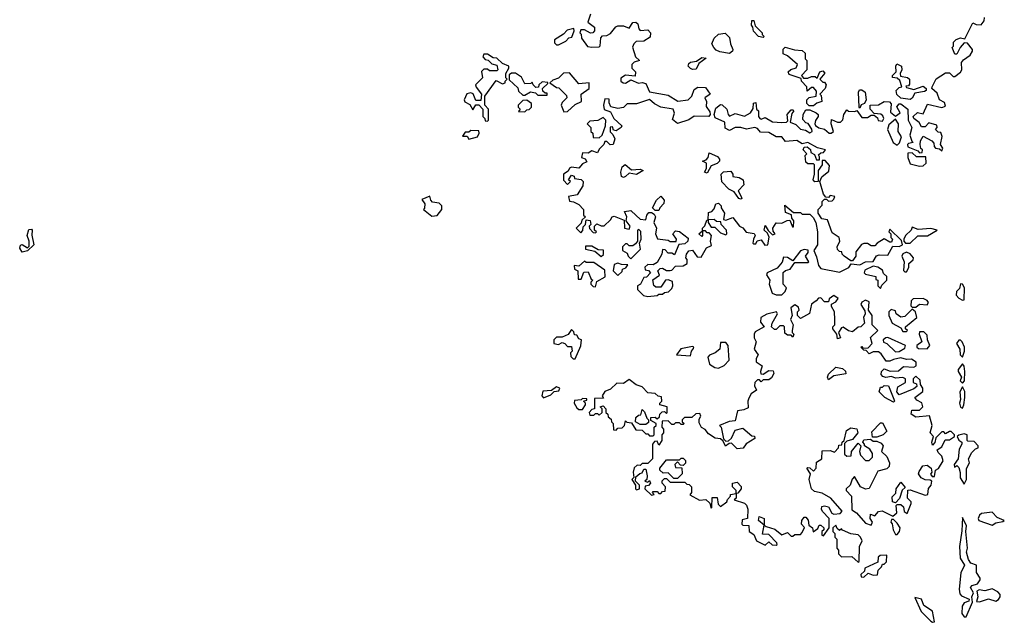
# Model space of a CAD drawing. Extents: x 2494106 to 2685573, y 758056 to 915185.
# Tile 326 of 507: x 2607372 to 2612660, y 875928 to 879165. Entities that reach past the tile are written whole.
import ezdxf

# ---------------------------------------------------------------- set-up
doc = ezdxf.new("R2010")
doc.units = 0

msp = doc.modelspace()

# ---------------------------------------------------------------- linework, layer by layer
at = {"layer": '0CON05XD'}
for points in [[(2610437.5, 879195), (2610422.5, 879152.5), (2610460, 879125), (2610460, 879105), (2610450, 879095), (2610437, 879093), (2610405, 879110), (2610385, 879110), (2610380, 879095), (2610387, 879087), (2610390, 879065), (2610421.7, 879021.7), (2610445, 879017.5), (2610485, 879020), (2610490, 879025), (2610493, 879067), (2610501.7, 879078.3), (2610525, 879080), (2610545, 879090), (2610573.6, 879126.4), (2610585, 879132.5), (2610615, 879132.5), (2610645, 879120), (2610665, 879150), (2610681.7, 879151.7), (2610692.5, 879142.5), (2610697.5, 879115), (2610705, 879107.5), (2610745, 879110), (2610760, 879095), (2610758.3, 879071.7), (2610725, 879050), (2610683, 879047), (2610670, 879035), (2610663, 879017), (2610680, 878965), (2610700, 878945), (2610673, 878937), (2610660, 878925), (2610660, 878905), (2610680, 878885), (2610678.3, 878861.7), (2610625, 878866.7), (2610600, 878850), (2610600, 878835), (2610612.5, 878825), (2610625, 878824), (2610655, 878842.5), (2610695, 878823.3), (2610715, 878827.5), (2610735, 878822.5), (2610755, 878777.5), (2610855, 878758.8), (2610906.4, 878726.4), (2610962.5, 878735), (2610982.5, 878755), (2610995, 878790), (2611015, 878802.5), (2611055, 878800), (2611080, 878765), (2611052.5, 878745), (2611060, 878725), (2611058.3, 878698.3), (2611079.3, 878669.3), (2611080, 878655), (2611072.5, 878645), (2610995, 878647.5), (2610965, 878626.7), (2610905, 878607.5), (2610878.3, 878628.3), (2610888, 878662), (2610881.2, 878685), (2610815.6, 878695.6), (2610782.1, 878712.1), (2610755, 878736), (2610685, 878712.5), (2610635, 878712.5), (2610615, 878692.5), (2610585, 878687.5), (2610547, 878697), (2610538.3, 878718.3), (2610538.3, 878738.3), (2610515, 878740), (2610507.5, 878705), (2610511.7, 878681.7), (2610545, 878670), (2610563.3, 878633.3), (2610606.7, 878595), (2610602.5, 878585), (2610575, 878567.5), (2610561.7, 878571.7), (2610555, 878590), (2610543, 878587), (2610543, 878563), (2610558.3, 878548.3), (2610567.5, 878525), (2610560, 878495), (2610543, 878493), (2610525, 878510), (2610515, 878510), (2610510, 878495), (2610485, 878470), (2610475, 878450), (2610445, 878460), (2610425, 878447.5), (2610395, 878450), (2610390, 878425), (2610408.3, 878418.3), (2610418.3, 878401.7), (2610395, 878390), (2610375, 878367.5), (2610335, 878372.5), (2610325, 878367.5), (2610318.3, 878351.7), (2610292.5, 878335), (2610293, 878303), (2610315, 878280), (2610330, 878295), (2610320, 878305), (2610335, 878330), (2610350, 878325), (2610351.7, 878311.7), (2610387, 878307), (2610397.5, 878295), (2610397, 878273), (2610366.4, 878223.6), (2610320, 878215), (2610325, 878190), (2610347, 878187), (2610375, 878172.5), (2610400, 878145), (2610400, 878115), (2610410, 878105), (2610391.7, 878088.3), (2610388.3, 878071.7), (2610360, 878045), (2610385, 878020), (2610397, 878033), (2610398.3, 878051.7), (2610410, 878065), (2610415, 878090), (2610436.7, 878086.7), (2610440, 878065), (2610430, 878055), (2610433, 878043), (2610451.7, 878021.7), (2610465, 878020), (2610470, 878025), (2610460, 878035), (2610460, 878055), (2610471.7, 878068.3), (2610495, 878057.5), (2610511.7, 878058.3), (2610545, 878090), (2610553.6, 878106.4), (2610565, 878110), (2610618.3, 878088.3), (2610620, 878045), (2610645, 878040), (2610650, 878055), (2610630, 878085), (2610632.5, 878105), (2610620, 878135), (2610655, 878140), (2610683.6, 878113.6), (2610705, 878092.5), (2610735, 878090), (2610740, 878115), (2610751.7, 878128.3), (2610765, 878130), (2610780, 878120), (2610787.5, 878105), (2610777.5, 878075), (2610792.5, 878045), (2610787.5, 878015), (2610798.3, 877988.3), (2610855, 877980), (2610865, 877972.5), (2610897.5, 877972.5), (2610900, 877985), (2610880, 878015), (2610895, 878030), (2610915, 878027.5), (2610961.7, 877991.7), (2610960, 877975), (2610945, 877960), (2610912.5, 877957.5), (2610888.3, 877901.7), (2610875, 877910), (2610855, 877910), (2610838.3, 877928.3), (2610825, 877930), (2610820, 877905), (2610795, 877860), (2610775, 877847.5), (2610745, 877850), (2610730, 877835), (2610731.7, 877821.7), (2610748.3, 877818.3), (2610760, 877805), (2610738.3, 877781.7), (2610725, 877780), (2610706.4, 877743.6), (2610690, 877735), (2610690, 877715), (2610723, 877683), (2610745, 877677.5), (2610795, 877682.5)], [(2610795, 877682.5), (2610805, 877690), (2610825, 877690), (2610835, 877700), (2610857, 877703), (2610875, 877720), (2610880, 877735), (2610878.3, 877758.3), (2610855, 877767.5), (2610840, 877765), (2610815, 877727.5), (2610788.3, 877728.3), (2610777, 877737), (2610773, 877767), (2610808.3, 877791.7), (2610800, 877815), (2610811.7, 877828.3), (2610825, 877830), (2610845, 877817.5), (2610865, 877817.5), (2610875, 877820), (2610895, 877840), (2610935, 877842.5), (2610957.5, 877855), (2610957, 877877), (2610950, 877885), (2610952.5, 877905), (2610965, 877922.5), (2610985, 877927.5), (2611010.7, 877890.7), (2611031.7, 877888.3), (2611060.7, 877939.3), (2611088.3, 877951.7), (2611082.5, 877975), (2611087.5, 878005), (2611075, 878020), (2611065, 878020), (2611055, 878030), (2611040, 878030), (2611040, 878005), (2611035, 878000), (2611020, 878015), (2611040, 878030), (2611040, 878045), (2611051.7, 878058.3), (2611061.7, 878088.3), (2611070, 878090), (2611071.7, 878128.3), (2611090, 878135), (2611101.7, 878148.3), (2611110, 878175), (2611125, 878180), (2611140, 878165), (2611140, 878155), (2611157.5, 878125), (2611151.7, 878091.7), (2611165, 878087.5), (2611201.7, 878101.7), (2611237.5, 878055), (2611256.2, 878046.2), (2611273.3, 878023.3), (2611316.4, 878016.4), (2611322.5, 878005), (2611313.3, 877985), (2611310, 877965), (2611315, 877960), (2611325, 877960), (2611333.3, 877976.7), (2611355, 877982.5), (2611373.8, 877953.8), (2611390, 877955), (2611397.5, 877997.5), (2611388.3, 878018.3), (2611370, 878035), (2611375, 878060), (2611391.7, 878031.7), (2611415, 878010), (2611430, 878015), (2611418.3, 878028.3), (2611416.7, 878045), (2611435, 878073.3), (2611465, 878072.5), (2611493, 878087), (2611507.5, 878087.5), (2611521.7, 878051.7), (2611528.3, 878051.7), (2611530, 878085), (2611518.3, 878098.3), (2611517.5, 878117.5), (2611485, 878130), (2611481.7, 878168.3), (2611528.3, 878128.3), (2611565, 878130), (2611575, 878120), (2611615, 878120), (2611633, 878103), (2611647.5, 878075), (2611656.7, 878025), (2611656, 877955), (2611637.5, 877925), (2611650.8, 877890.8), (2611662.5, 877845), (2611675, 877827.5), (2611775, 877808), (2611825, 877833.3), (2611837.5, 877852.5), (2611885, 877848.8), (2611915, 877863.8), (2611955, 877866.2), (2611974.1, 877895.9), (2611987.7, 877902.3), (2612035, 877900), (2612061.2, 877948.8), (2612095, 877946.7), (2612112.5, 877955), (2612108.3, 877978.3), (2612045, 878040), (2612040, 878025), (2612050, 878015), (2612050, 877995), (2612060, 877985), (2612055, 877970), (2612045, 877970), (2612015, 877987.5), (2611977.5, 877965), (2611965, 877950), (2611945, 877950), (2611925, 877962.5), (2611905, 877962.5), (2611893.6, 877956.4), (2611863, 877917), (2611862.5, 877895), (2611845, 877870), (2611835, 877870), (2611800, 877895), (2611790, 877905), (2611788.3, 877918.3), (2611775, 877920), (2611765, 877930), (2611762.5, 877945), (2611777.5, 877975), (2611772.5, 877995), (2611735, 878020), (2611710, 878090), (2611680, 878095), (2611660, 878125), (2611660, 878145), (2611681.7, 878168.3), (2611681.7, 878188.3), (2611695, 878200), (2611705, 878200), (2611715, 878190), (2611735, 878192.5), (2611745, 878200), (2611750, 878215), (2611725, 878220), (2611715, 878210), (2611701.7, 878211.7), (2611688.3, 878228.3), (2611670, 878295), (2611680, 878320), (2611718.3, 878351.7), (2611721.7, 878381.7), (2611698.3, 878408.3), (2611681.7, 878408.3), (2611682.5, 878385), (2611660, 878355), (2611660, 878295), (2611643, 878293), (2611633.3, 878305), (2611640, 878335), (2611640, 878385), (2611635, 878390), (2611605, 878390), (2611595, 878400), (2611590, 878435), (2611600, 878445), (2611580, 878465), (2611585, 878480), (2611601.7, 878481.7), (2611618.3, 878468.3), (2611621.7, 878451.7), (2611640, 878440), (2611651.7, 878411.7), (2611668.3, 878411.7), (2611668.3, 878428.3), (2611661.7, 878438.3), (2611675, 878450), (2611688.3, 878451.7), (2611700, 878465), (2611656.4, 878476.4), (2611605, 878505.8), (2611575, 878498.8), (2611545, 878516.7), (2611485, 878510), (2611465, 878536.2), (2611435, 878535.8), (2611395, 878559.2), (2611351.2, 878561.2), (2611335, 878580), (2611320, 878585), (2611275, 878576.7), (2611245, 878585.8), (2611214, 878586), (2611185, 878570), (2611161.7, 878581.7), (2611160, 878615), (2611107.9, 878637.9), (2611101.2, 878655), (2611110, 878690), (2611135, 878710), (2611145, 878707.5), (2611170, 878685), (2611176.4, 878656.4), (2611185, 878647.5), (2611215, 878661.4), (2611265, 878647.5), (2611297.5, 878665), (2611311.7, 878688.3), (2611313.3, 878716.7), (2611325, 878720), (2611330, 878685), (2611340, 878675), (2611340, 878645), (2611347.5, 878635), (2611355, 878630), (2611375, 878638.8), (2611415, 878615.7), (2611465, 878612.5), (2611490, 878615), (2611498.3, 878621.7), (2611493.3, 878655), (2611515, 878680), (2611525, 878680), (2611530, 878675), (2611518.3, 878661.7), (2611510, 878615), (2611541.2, 878601.2), (2611565, 878577.5), (2611591.7, 878571.7), (2611615, 878557.5), (2611627.5, 878565), (2611627, 878577), (2611606.4, 878606.4), (2611595, 878610), (2611578.3, 878628.3), (2611580, 878655), (2611595, 878680), (2611615, 878680), (2611650, 878665), (2611660, 878655), (2611660, 878645), (2611646.7, 878623.3), (2611642.5, 878605), (2611646.4, 878596.4), (2611663.6, 878583.6), (2611695, 878577.5), (2611720, 878555), (2611730, 878555), (2611742.5, 878565), (2611730, 878605), (2611731.7, 878628.3), (2611763.6, 878613.6), (2611780, 878615), (2611792.5, 878627.5), (2611797.5, 878655), (2611815, 878680), (2611823.3, 878673.3), (2611857.5, 878672.5), (2611867.5, 878677.5), (2611895, 878640), (2611925, 878640), (2611945, 878652.5), (2611961.7, 878651.7), (2611978.3, 878638.3), (2611983.3, 878623.3), (2612005, 878620), (2612012.5, 878635), (2612008.3, 878648.3), (2611997, 878657), (2611961.7, 878661.7), (2611940, 878685), (2611940, 878705), (2611985, 878707.5), (2612015, 878726), (2612043.6, 878723.6), (2612053, 878713), (2612048.3, 878668.3), (2612075, 878647.5), (2612100, 878665), (2612083.3, 878696.7), (2612095, 878712.5), (2612105, 878712.5), (2612142.5, 878685), (2612143.3, 878625), (2612163.3, 878585), (2612153.3, 878545), (2612162.5, 878512.5), (2612170, 878505), (2612145, 878500), (2612140, 878495), (2612141.7, 878481.7), (2612195, 878460), (2612205, 878450), (2612218.3, 878451.7), (2612220, 878465), (2612212.5, 878472.5), (2612207.5, 878495), (2612210, 878515), (2612225, 878540), (2612270, 878515), (2612281.7, 878501.7), (2612283, 878483), (2612290, 878475), (2612311.7, 878471.7), (2612325, 878460), (2612330, 878475), (2612317.5, 878495), (2612326.7, 878536.7), (2612318.3, 878558.3), (2612305, 878560), (2612290, 878575), (2612300, 878585), (2612298.3, 878598.3), (2612255, 878610), (2612235, 878590), (2612215, 878590), (2612203, 878613), (2612173.6, 878633.6), (2612170, 878645), (2612193, 878667), (2612225, 878660), (2612248.3, 878711.7), (2612325, 878692.5), (2612345, 878700), (2612339.3, 878719.3), (2612312.5, 878735), (2612300, 878770), (2612270, 878795), (2612272.5, 878805), (2612293.6, 878846.4), (2612345, 878880), (2612365, 878880), (2612385, 878860), (2612395, 878860), (2612425, 878882.5), (2612432.5, 878895), (2612430, 878935), (2612440.7, 878949.3), (2612477.5, 878975), (2612490, 878995), (2612490, 879005), (2612461.7, 879038.3), (2612445, 879040), (2612422.5, 879015), (2612405, 878980), (2612395, 878980), (2612380, 879015), (2612387, 879023), (2612387.5, 879045), (2612401.7, 879058.3), (2612425, 879066.7), (2612448.3, 879061.7), (2612491.7, 879148.3), (2612508.3, 879138.3), (2612535, 879137.5), (2612551.7, 879158.3), (2612553, 879177)], [(2611365, 879070), (2611340, 879075), (2611313, 879103), (2611310, 879125), (2611302.5, 879135), (2611305, 879160), (2611315, 879160), (2611321.7, 879131.7), (2611360, 879095), (2611360, 879085), (2611370, 879075), (2611365, 879070)], [(2610265, 879030), (2610305, 879050), (2610321.7, 879068.3), (2610338.3, 879071.7), (2610350, 879105), (2610348.3, 879118.3), (2610311.7, 879108.3), (2610293, 879087), (2610243.6, 879056.4), (2610245, 879040), (2610255, 879030), (2610265, 879030)], [(2611185, 878982.5), (2611133, 878993), (2611111.7, 879001.7), (2611100, 879015), (2611090, 879035), (2611102.5, 879065), (2611125, 879087.5), (2611161.7, 879091.7), (2611185, 879070), (2611190, 879035), (2611202.5, 879005), (2611200, 878995), (2611185, 878982.5)], [(2609885, 878620), (2609890, 878625), (2609890, 878685), (2609870, 878705), (2609870, 878755), (2609931.7, 878838.3), (2609965, 878820), (2609980, 878825), (2609980, 878835), (2609990, 878845), (2609983, 878853), (2609982.5, 878875), (2610000, 878905), (2610000, 878915), (2609965, 878930), (2609935, 878957.5), (2609915, 878960), (2609885, 878980), (2609865, 878980), (2609860, 878965), (2609871.7, 878951.7), (2609888.3, 878948.3), (2609908.3, 878928.3), (2609935, 878920), (2609940, 878895), (2609935, 878890), (2609895, 878890), (2609885, 878900), (2609865, 878900), (2609853, 878887), (2609857, 878853), (2609820, 878815), (2609823, 878803), (2609852.5, 878765), (2609848.3, 878731.7), (2609821.7, 878731.7), (2609806.7, 878766.7), (2609795, 878772.5), (2609773.6, 878766.4), (2609760, 878735), (2609763.6, 878723.6), (2609790, 878710), (2609805, 878680), (2609821.7, 878708.3), (2609838.3, 878708.3), (2609860, 878685), (2609860, 878645), (2609870, 878635), (2609871.7, 878621.7), (2609885, 878620)], [(2611611.7, 878701.7), (2611600, 878715), (2611600, 878735), (2611612.5, 878747.5), (2611650, 878755), (2611651.7, 878781.7), (2611635, 878800), (2611625, 878800), (2611601.7, 878781.7), (2611600, 878805), (2611570, 878835), (2611568.3, 878848.3), (2611505, 878870), (2611500, 878885), (2611513, 878897), (2611543, 878907), (2611550, 878925), (2611495, 878970), (2611471.7, 878981.7), (2611473, 879007), (2611483, 879017), (2611533.6, 879003.6), (2611575, 879000), (2611590, 878985), (2611590, 878955), (2611600, 878945), (2611600, 878895), (2611570, 878865), (2611581.7, 878851.7), (2611605, 878850), (2611625, 878860), (2611645, 878860), (2611655, 878850), (2611670, 878885), (2611685, 878890), (2611697, 878877), (2611670, 878845), (2611685, 878830), (2611695, 878830), (2611702.5, 878815), (2611697.5, 878795), (2611670, 878765), (2611677, 878757), (2611680, 878725), (2611653.3, 878716.7), (2611635, 878702.5), (2611611.7, 878701.7)], [(2610985, 878897.5), (2610975, 878902.5), (2610962.5, 878915), (2610965, 878930), (2610975, 878937.5), (2611007.5, 878942.5), (2611035, 878962.5), (2611058.3, 878958.3), (2611020, 878930), (2611005, 878900), (2610985, 878897.5)], [(2612155, 878736.7), (2612105, 878742.5), (2612083, 878763), (2612080, 878785), (2612095, 878800), (2612110, 878805), (2612098.3, 878838.3), (2612085, 878850), (2612060, 878855), (2612060, 878865), (2612080, 878885), (2612077.5, 878915), (2612083, 878927), (2612107.5, 878915), (2612110, 878895), (2612100, 878875), (2612101.7, 878861.7), (2612140, 878855), (2612150, 878845), (2612151.7, 878818.3), (2612145, 878810), (2612131.7, 878808.3), (2612135, 878800), (2612175, 878790), (2612225, 878807.5), (2612240, 878795), (2612240, 878785), (2612231.7, 878778.3), (2612180, 878770), (2612165, 878743.3), (2612155, 878736.7)], [(2610205, 878760), (2610205, 878770), (2610195, 878770), (2610181.7, 878781.7), (2610180, 878795), (2610208.3, 878821.7), (2610208.3, 878828.3), (2610178.3, 878831.7), (2610160, 878815), (2610158.3, 878801.7), (2610145, 878800), (2610130, 878815), (2610125, 878830), (2610117.5, 878822.5), (2610085, 878820), (2610066.4, 878856.4), (2610035, 878877.5), (2610013, 878877), (2610001.7, 878868.3), (2610001.7, 878841.7), (2610048.3, 878798.3), (2610051.7, 878781.7), (2610075, 878760), (2610085, 878760), (2610115, 878777.5), (2610141.7, 878771.7), (2610155, 878760), (2610205, 878760)], [(2610295, 878670), (2610315, 878672.5), (2610355, 878710), (2610390, 878725), (2610387.5, 878765), (2610430, 878795), (2610430, 878825), (2610375, 878820), (2610325, 878880), (2610292.5, 878877.5), (2610265, 878850), (2610235, 878840), (2610220, 878825), (2610255, 878800), (2610268.3, 878798.3), (2610308.3, 878758.3), (2610310, 878745), (2610285, 878720), (2610280, 878705), (2610295, 878670)], [(2611885, 878690), (2611880, 878695), (2611877.5, 878775), (2611882.5, 878787.5), (2611895, 878787.5), (2611912.5, 878775), (2611917.5, 878735), (2611910, 878715), (2611891.7, 878708.3), (2611885, 878690)], [(2610085, 878670), (2610095, 878680), (2610108.3, 878681.7), (2610120, 878695), (2610120, 878715), (2610095, 878732.5), (2610075, 878730), (2610050, 878705), (2610050, 878695), (2610060, 878685), (2610051.7, 878671.7), (2610085, 878670)], [(2610485, 878530), (2610500, 878545), (2610517.5, 878595), (2610520, 878625), (2610505, 878640), (2610477, 878623), (2610435, 878620), (2610420, 878605), (2610440, 878585), (2610440, 878565), (2610450, 878555), (2610451.7, 878531.7), (2610485, 878530)], [(2612085, 878490), (2612096.7, 878503.3), (2612107.5, 878535), (2612090, 878565), (2612092.5, 878605), (2612075, 878630), (2612040.7, 878599.3), (2612032.5, 878575), (2612062.5, 878505), (2612085, 878490)], [(2609785, 878522.5), (2609830, 878535), (2609840, 878555), (2609838.3, 878568.3), (2609795, 878570), (2609785, 878560), (2609765, 878560), (2609750, 878540), (2609775, 878540), (2609785, 878522.5)], [(2611065, 878340), (2611050, 878345), (2611060, 878365), (2611060, 878395), (2611040, 878405), (2611058.3, 878411.7), (2611070, 878425), (2611075, 878450), (2611119.3, 878429.3), (2611130, 878415), (2611130, 878405), (2611118.3, 878391.7), (2611085, 878380), (2611065, 878340)], [(2612205, 878377.5), (2612225, 878380), (2612240, 878395), (2612238.3, 878428.3), (2612188.3, 878428.3), (2612165, 878450), (2612141.7, 878448.3), (2612142.5, 878425), (2612155, 878390), (2612205, 878377.5)], [(2610615, 878317.5), (2610605, 878322.5), (2610600, 878345), (2610607.5, 878375), (2610623, 878387), (2610658.3, 878358.3), (2610705, 878362.5), (2610720, 878355), (2610685, 878332.5), (2610645, 878340), (2610625, 878322.5), (2610615, 878317.5)], [(2611245, 878200), (2611233.6, 878203.6), (2611209.3, 878239.3), (2611180, 878255), (2611143, 878293), (2611140, 878335), (2611151.7, 878348.3), (2611191.7, 878351.7), (2611202.5, 878335), (2611201.7, 878321.7), (2611236.4, 878316.4), (2611257.5, 878305), (2611261.7, 878278.3), (2611230, 878245), (2611247.5, 878215), (2611250, 878205), (2611245, 878200)], [(2609585, 878110), (2609615, 878112.5), (2609640, 878145), (2609640, 878165), (2609625, 878180), (2609590, 878185), (2609580, 878195), (2609575, 878217.5), (2609531.7, 878198.3), (2609547.5, 878175), (2609547, 878153), (2609540, 878145), (2609585, 878110)], [(2610805, 878140), (2610785, 878140), (2610770, 878155), (2610792.5, 878195), (2610815, 878217.5), (2610832.5, 878195), (2610831.7, 878178.3), (2610810, 878155), (2610805, 878140)], [(2611165, 878010), (2611170, 878015), (2611167.5, 878035), (2611140, 878065), (2611138.3, 878078.3), (2611115, 878080), (2611101.7, 878091.7), (2611070, 878090), (2611070, 878075), (2611085, 878050), (2611105, 878050), (2611135, 878020), (2611165, 878010)], [(2607385, 877916.7), (2607372.3, 877937.7), (2607377, 877953), (2607385, 877956.7), (2607415, 877940), (2607422.5, 877947.5), (2607423.3, 877975), (2607413.3, 878005), (2607421.7, 878038.3), (2607435, 878040), (2607440, 878035), (2607437, 878007), (2607447.5, 877955), (2607415, 877923.3), (2607385, 877916.7)], [(2610655, 877880), (2610707, 877933), (2610700, 877965), (2610710, 877985), (2610707.5, 878027.5), (2610697, 878037), (2610690, 878035), (2610690, 877975), (2610679.3, 877960.7), (2610665, 877950), (2610645, 877950), (2610635, 877960), (2610625, 877960), (2610610, 877945), (2610610, 877925), (2610635, 877910), (2610640, 877895), (2610655, 877880)], [(2612155, 877963.8), (2612196.4, 878003.6), (2612247.1, 878002.9), (2612300, 878035), (2612265, 878042.5), (2612197, 878037), (2612165, 878050), (2612160, 878035), (2612130, 878005), (2612120, 877985), (2612120, 877975), (2612130, 877965), (2612155, 877963.8)], [(2610495, 877892.5), (2610507, 877903), (2610506.7, 877926.7), (2610478.3, 877928.3), (2610445, 877947.5), (2610411.7, 877948.3), (2610411.7, 877931.7), (2610461.7, 877921.7), (2610495, 877892.5)], [(2611435, 877686.7), (2611465, 877687.5), (2611482.5, 877705), (2611490, 877725), (2611472.5, 877745), (2611473, 877807), (2611485, 877817.5), (2611510, 877825), (2611535, 877860), (2611605, 877860), (2611610, 877865), (2611592.5, 877895), (2611607.5, 877915), (2611607, 877927), (2611585, 877930), (2611565, 877922.5), (2611525, 877870), (2611495, 877886.7), (2611475, 877890), (2611467, 877863), (2611439.3, 877830.7), (2611386.7, 877805), (2611383.6, 877793.6), (2611400, 877765), (2611397.5, 877745), (2611412.5, 877695), (2611435, 877686.7)], [(2612135, 877810), (2612146.4, 877833.6), (2612147.5, 877855), (2612170, 877875), (2612172.5, 877885), (2612155, 877907.5), (2612135, 877916.7), (2612115, 877907.5), (2612110, 877895), (2612122.5, 877865), (2612118.3, 877818.3), (2612125, 877810), (2612135, 877810)], [(2610465, 877730), (2610471.7, 877758.3), (2610516.1, 877783.9), (2610515, 877820), (2610455, 877860), (2610415, 877860), (2610405, 877867.5), (2610375, 877840), (2610350, 877845), (2610352.5, 877825), (2610370, 877815), (2610371.7, 877771.7), (2610388.3, 877771.7), (2610401.7, 877808.3), (2610425, 877810), (2610441.7, 877771.7), (2610450, 877765), (2610440, 877755), (2610440, 877745), (2610451.7, 877731.7), (2610465, 877730)], [(2610585, 877790), (2610608.3, 877811.7), (2610610, 877825), (2610628.3, 877831.7), (2610638.3, 877848.3), (2610605, 877850), (2610585, 877857.5), (2610565, 877850), (2610560, 877815), (2610585, 877790)], [(2611995, 877720), (2612001.7, 877738.3), (2612030, 877765), (2612030, 877785), (2612011.7, 877801.7), (2612005, 877820), (2611980, 877835), (2611955, 877841.2), (2611910.7, 877819.3), (2611907.5, 877805), (2611915, 877797.5), (2611970, 877785), (2611970, 877770), (2611980, 877765), (2611980, 877735), (2611995, 877720)], [(2612435, 877657.5), (2612445, 877660), (2612446.2, 877725), (2612436.2, 877745), (2612425, 877746.7), (2612418.8, 877721.2), (2612403.8, 877705), (2612401.2, 877685), (2612415, 877668.8), (2612435, 877657.5)], [(2611435, 876342.5), (2611440, 876345), (2611437.5, 876355), (2611395, 876400), (2611361.7, 876401.7), (2611370, 876450), (2611340, 876475), (2611343.6, 876496.4), (2611370, 876485), (2611370, 876450), (2611381.7, 876441.7), (2611428.3, 876428.3), (2611465, 876397.5), (2611495, 876410), (2611515, 876390), (2611525, 876390), (2611535, 876400), (2611565, 876400), (2611575, 876410), (2611587.5, 876437.5), (2611570, 876455), (2611573.3, 876475), (2611585, 876492.5), (2611595, 876492.5), (2611606.7, 876476.7), (2611610, 876450), (2611630, 876435), (2611633, 876413), (2611658.3, 876431.7), (2611665, 876450), (2611675, 876450), (2611690, 876435), (2611690, 876425), (2611680, 876415), (2611680, 876395), (2611688.3, 876391.7), (2611720, 876435), (2611720, 876485), (2611683.3, 876523.3), (2611677.5, 876535), (2611680, 876550), (2611695, 876553.3), (2611715, 876547.5), (2611733.3, 876513.3), (2611745, 876508.8), (2611778.8, 876511.2), (2611790, 876525), (2611727.5, 876595), (2611681.7, 876621.7), (2611640.5, 876630.5), (2611624.2, 876644.2), (2611612.5, 876695), (2611620, 876725), (2611600, 876755), (2611605, 876760), (2611615, 876757.5), (2611635, 876740), (2611650, 876755), (2611651.7, 876788.3), (2611680, 876805), (2611681.7, 876848.3), (2611725, 876850), (2611748.3, 876841.7), (2611770, 876865), (2611771.7, 876878.3), (2611788.3, 876881.7), (2611790, 876895), (2611800, 876905), (2611811.7, 876958.3), (2611835, 876972.5), (2611867.5, 876967.5), (2611872.5, 876945), (2611845, 876910), (2611815, 876900), (2611801.7, 876888.3), (2611801.7, 876831.7), (2611815, 876820), (2611838.3, 876821.7), (2611840, 876845), (2611875, 876890), (2611890, 876875), (2611882.5, 876845), (2611887.5, 876825), (2611915, 876797.5), (2611935, 876797.5), (2611952.5, 876815), (2611952.5, 876835), (2611938.3, 876858.3), (2611910, 876875), (2611910, 876885), (2611900, 876895), (2611905, 876907.5), (2611941.7, 876911.7), (2611955, 876900), (2611975, 876900), (2611999.5, 876889.5), (2612008.8, 876875), (2612000, 876845), (2612028.8, 876818.8), (2612043.8, 876785), (2612042.5, 876765), (2612028.3, 876751.7), (2611980, 876740), (2611933.6, 876646.4), (2611915, 876643.3), (2611887.5, 876655), (2611855, 876710), (2611843.3, 876696.7), (2611832.5, 876665), (2611810, 876645), (2611810, 876635), (2611840, 876605), (2611841.7, 876531.7), (2611866.4, 876516.4), (2611915, 876460), (2611945, 876450), (2611952.5, 876465), (2611940, 876485), (2611941.7, 876508.3), (2611965, 876500), (2611985, 876522.5), (2612003.6, 876526.4), (2612061.7, 876498.3), (2612082.5, 876515), (2612080, 876555), (2612085, 876560), (2612105, 876560), (2612118.3, 876548.3), (2612123, 876523), (2612138.3, 876511.7), (2612160, 876565), (2612160, 876575), (2612140, 876595), (2612141.7, 876638.3), (2612155, 876640), (2612235, 876610), (2612250, 876615), (2612253, 876647), (2612267.5, 876665), (2612270, 876685), (2612261.7, 876691.7), (2612235, 876692.5), (2612214.2, 876704.2), (2612200, 876725), (2612203, 876737), (2612221.7, 876768.3), (2612245, 876772.5), (2612267.5, 876755), (2612270, 876735), (2612263, 876723), (2612271.7, 876711.7), (2612285, 876710), (2612290, 876745), (2612306.4, 876753.6), (2612332.5, 876795), (2612325, 876820), (2612305, 876840), (2612300, 876855), (2612325, 876870), (2612341.7, 876908.3), (2612365, 876907.5), (2612392.5, 876925), (2612392.5, 876935), (2612375, 876952.5), (2612365, 876953.3), (2612345, 876940), (2612335, 876950), (2612325, 876950), (2612291.7, 876918.3), (2612287, 876893), (2612275, 876880), (2612270, 876895), (2612280, 876925), (2612262.5, 876945), (2612272.5, 876985), (2612257.5, 877037.5), (2612185, 877030), (2612160, 877045), (2612163, 877067), (2612205, 877066.7), (2612222.5, 877085), (2612216.4, 877106.4), (2612190.7, 877120.7), (2612180, 877135), (2612221.7, 877168.3), (2612222.5, 877185), (2612210, 877205), (2612208.3, 877228.3), (2612185, 877250), (2612170, 877235), (2612170, 877215), (2612188.3, 877208.3), (2612190, 877195), (2612175, 877182.5), (2612095, 877150), (2612082.5, 877165), (2612088.3, 877191.7), (2612130, 877215), (2612130, 877235), (2612115, 877242.5), (2612075, 877240), (2612055, 877247.5), (2612023.6, 877243.6), (2612007.5, 877247.5), (2611998.3, 877258.3), (2612000, 877275), (2612015, 877290), (2612046.7, 877276.7), (2612091.7, 877278.3), (2612118.3, 877301.7), (2612175, 877297.5), (2612187.5, 877305), (2612187.5, 877325), (2612161.7, 877341.7), (2612135, 877340), (2612105, 877347.5), (2612065, 877340), (2612045, 877330), (2612025, 877330), (2611999.3, 877369.3), (2611985, 877380), (2611955, 877380), (2611935, 877370), (2611918.3, 877388.3), (2611905, 877390), (2611890, 877405), (2611895, 877410), (2611900, 877400), (2611928.3, 877401.7), (2611950, 877425), (2611941.7, 877458.3), (2611980, 877495), (2611950, 877525), (2611950, 877575), (2611930, 877605), (2611935, 877650), (2611915, 877657.5), (2611895, 877647.5), (2611890, 877635), (2611911.7, 877601.7), (2611912.5, 877585), (2611903.3, 877565), (2611910, 877535), (2611890, 877515), (2611875, 877512.5), (2611845, 877487.5), (2611823.3, 877493.3), (2611795, 877512.5), (2611785, 877510), (2611770, 877485), (2611780, 877455), (2611765, 877450), (2611760, 877475), (2611740, 877505), (2611740, 877515), (2611750, 877525), (2611750, 877555), (2611747.5, 877595), (2611732.5, 877625), (2611732.5, 877637.5), (2611755, 877650), (2611767, 877667), (2611745, 877682.5), (2611720, 877665), (2611715, 877650), (2611695, 877650), (2611675, 877670), (2611661.7, 877668.3), (2611650, 877655), (2611623.8, 877636.2), (2611613, 877587), (2611565, 877560), (2611550, 877575), (2611550, 877595), (2611557.5, 877605), (2611555, 877620), (2611535, 877632.5), (2611513, 877617), (2611520, 877575), (2611512.5, 877555), (2611526.7, 877525), (2611520, 877495), (2611520, 877485), (2611530, 877475), (2611525, 877460), (2611515, 877470), (2611495, 877470), (2611481.7, 877481.7), (2611480, 877515), (2611475, 877520), (2611455, 877520), (2611435, 877500), (2611425, 877500), (2611410, 877515), (2611412.5, 877535), (2611442.5, 877585), (2611436.2, 877596.2), (2611385, 877583.8), (2611352, 877565), (2611350, 877540), (2611370, 877515), (2611321.7, 877488.3), (2611317.5, 877475), (2611317.5, 877455), (2611327.5, 877435), (2611317.5, 877395), (2611337.5, 877365), (2611327.5, 877345), (2611327, 877327), (2611360, 877305), (2611350, 877275), (2611351.7, 877261.7), (2611365, 877260), (2611395, 877280), (2611418.3, 877278.3), (2611422.5, 877265), (2611409.3, 877240.7), (2611395, 877230), (2611365, 877230), (2611355, 877220), (2611345, 877230), (2611335, 877230), (2611320, 877215), (2611318.3, 877198.3), (2611330, 877175), (2611300, 877155), (2611288.3, 877131.7), (2611282.5, 877115), (2611285, 877080), (2611261.7, 877068.3), (2611227, 877063), (2611215, 877010), (2611183, 877007), (2611130, 876985), (2611140, 876975), (2611152.5, 876912.5), (2611165, 876900), (2611178.3, 876901.7), (2611195, 876917.5), (2611215, 876960), (2611255, 876970), (2611305, 876930), (2611318.3, 876928.3), (2611320, 876915), (2611273.6, 876886.4), (2611257.5, 876862.5), (2611225, 876860), (2611195, 876890), (2611181.7, 876888.3), (2611163, 876873), (2611150, 876900), (2611135, 876912.5), (2611107.5, 876917.5), (2611070.7, 876940.7), (2611053, 876963), (2611033.3, 876973.3), (2611021.7, 876998.3), (2611020.7, 877019.3), (2611030, 877035), (2611025, 877050), (2611003.3, 877046.7), (2610981.7, 877028.3), (2610941.7, 877028.3), (2610930, 877015), (2610930, 877005), (2610940, 876995), (2610935, 876990), (2610925, 876990), (2610915, 877000), (2610895, 877000), (2610885, 876990), (2610875, 876990), (2610855, 877010), (2610821.7, 877008.3), (2610820, 876975), (2610830, 876965), (2610830, 876945), (2610820, 876935), (2610820, 876905), (2610805, 876880), (2610795, 876900), (2610781.7, 876898.3), (2610770, 876885), (2610770, 876805), (2610745, 876780), (2610715, 876780), (2610705, 876770), (2610688.3, 876771.7), (2610673, 876757), (2610667.5, 876735), (2610670, 876705), (2610660, 876695), (2610680, 876665), (2610680, 876645), (2610685, 876640), (2610700, 876645), (2610700, 876665), (2610680, 876685), (2610681.7, 876708.3), (2610703, 876727), (2610715, 876730), (2610725, 876750), (2610735, 876750), (2610742.5, 876715), (2610740, 876695), (2610730, 876685), (2610745, 876680), (2610755, 876690), (2610760, 876675), (2610748.3, 876661.7), (2610731.7, 876658.3), (2610730, 876645), (2610765, 876610), (2610780, 876615), (2610770, 876625), (2610775, 876630), (2610795, 876630), (2610805, 876620), (2610815, 876620), (2610825, 876630), (2610838.3, 876631.7), (2610840, 876655), (2610822.5, 876675), (2610823.3, 876686.7), (2610835, 876700), (2610845, 876700), (2610865, 876680), (2610945, 876680), (2610955, 876670), (2610968.3, 876668.3), (2610980, 876655), (2610980, 876625), (2610971.7, 876611.7), (2611023, 876583), (2611057, 876587), (2611078.3, 876568.3), (2611085, 876540), (2611090, 876545), (2611091.7, 876598.3), (2611118.3, 876598.3), (2611123, 876563), (2611135, 876550), (2611170, 876575), (2611173, 876587), (2611190, 876605), (2611190, 876615), (2611220, 876620), (2611220, 876635), (2611200, 876655), (2611200, 876675), (2611225, 876680), (2611247, 876657), (2611247.5, 876645), (2611228.3, 876621.7), (2611220, 876620), (2611220, 876595), (2611210, 876585), (2611265, 876567.5), (2611276.1, 876556.1), (2611282.5, 876535), (2611280, 876485), (2611251.7, 876478.3), (2611250, 876455), (2611255, 876450), (2611288.3, 876448.3), (2611290, 876415), (2611315, 876400), (2611330, 876365), (2611375, 876342.5), (2611395, 876360), (2611413, 876343), (2611435, 876342.5)], [(2612185, 877620), (2612205, 877637.5), (2612245, 877632.5), (2612252.5, 877645), (2612246.4, 877656.4), (2612225, 877667.5), (2612170, 877665), (2612160, 877655), (2612158.3, 877628.3), (2612165, 877620), (2612185, 877620)], [(2612135, 877490), (2612140, 877495), (2612130, 877505), (2612130, 877515), (2612190, 877565), (2612182.5, 877595), (2612165, 877610), (2612125, 877570), (2612105, 877567.5), (2612080, 877585), (2612075, 877600), (2612051.7, 877608.3), (2612040, 877595), (2612040, 877575), (2612057.5, 877535), (2612105, 877510), (2612115, 877490), (2612135, 877490)], [(2610355, 877342.5), (2610386.4, 877413.6), (2610390, 877445), (2610375, 877450), (2610365, 877470), (2610351.7, 877471.7), (2610348.3, 877488.3), (2610335, 877500), (2610317, 877473), (2610285, 877460), (2610255, 877460), (2610240, 877445), (2610240, 877425), (2610265, 877420), (2610285, 877430), (2610300, 877425), (2610315, 877410), (2610335, 877410), (2610340, 877385), (2610330, 877375), (2610332.5, 877355), (2610345, 877342.5), (2610355, 877342.5)], [(2612075, 877380), (2612095, 877382.5), (2612125, 877400), (2612130, 877415), (2612035, 877457.5), (2612023.3, 877456.7), (2612010, 877445), (2612011.7, 877431.7), (2612030, 877425), (2612075, 877380)], [(2612245, 877397.5), (2612260, 877415), (2612247.5, 877445), (2612245, 877470), (2612227.7, 877487.7), (2612205, 877487.5), (2612203.3, 877475), (2612217.5, 877435), (2612190, 877415), (2612190, 877405), (2612198.3, 877398.3), (2612245, 877397.5)], [(2610975, 877360), (2610980, 877385), (2610991.7, 877398.3), (2610992.5, 877405), (2610985, 877410), (2610923.3, 877396.7), (2610900, 877365), (2610975, 877360)], [(2611125, 877293.3), (2611155, 877307.5), (2611182.5, 877335), (2611177.5, 877415), (2611165, 877430), (2611135, 877430), (2611132.5, 877395), (2611107.5, 877375), (2611077, 877363), (2611068.3, 877351.7), (2611077.5, 877315), (2611105, 877296.7), (2611125, 877293.3)], [(2612435, 877352.5), (2612446.1, 877383.9), (2612446, 877405), (2612434.1, 877434.1), (2612425, 877443.3), (2612415, 877443.3), (2612403.8, 877425), (2612421.4, 877395), (2612423.8, 877365), (2612435, 877352.5)], [(2611715, 877230), (2611710, 877245), (2611715, 877260), (2611755, 877297.5), (2611791.7, 877291.7), (2611807, 877277), (2611808.3, 877261.7), (2611745, 877252.5), (2611715, 877230)], [(2612435, 877212.5), (2612446.2, 877225), (2612447.5, 877275), (2612443.9, 877303.9), (2612435, 877316.7), (2612412.5, 877285), (2612412.5, 877275), (2612430, 877245), (2612423.8, 877225), (2612435, 877212.5)], [(2610185, 877134), (2610225, 877150), (2610242.5, 877167.5), (2610268.3, 877171.7), (2610272.5, 877185), (2610255, 877192.5), (2610227.5, 877172.5), (2610181.2, 877168.8), (2610176.7, 877145), (2610185, 877134)], [(2610775, 876930), (2610780, 876935), (2610780, 876975), (2610790, 876985), (2610790, 876995), (2610761.7, 877011.7), (2610761.7, 877028.3), (2610785, 877030), (2610795, 877020), (2610808.3, 877031.7), (2610810, 877045), (2610821.7, 877058.3), (2610835, 877060), (2610845, 877050), (2610850, 877055), (2610850, 877085), (2610810, 877095), (2610810, 877105), (2610820, 877115), (2610818.3, 877138.3), (2610801.7, 877141.7), (2610785, 877157.5), (2610745, 877160), (2610715, 877192.5), (2610682.5, 877202.5), (2610645, 877232.5), (2610615, 877210), (2610578.3, 877211.7), (2610545, 877180), (2610515, 877167.5), (2610500, 877145), (2610508.3, 877131.7), (2610460, 877130), (2610460, 877075), (2610445, 877070), (2610430, 877055), (2610435, 877040), (2610455, 877040), (2610465, 877050), (2610475, 877050), (2610485, 877040), (2610500, 877055), (2610500, 877075), (2610490, 877085), (2610505, 877090), (2610520, 877075), (2610520, 877055), (2610530, 877045), (2610531.7, 877031.7), (2610548.3, 877018.3), (2610550, 877005), (2610560, 876995), (2610561.7, 876961.7), (2610575, 876960), (2610585, 876970), (2610608.3, 876971.7), (2610620, 876985), (2610625, 877010), (2610632.5, 877002.5), (2610658.3, 876998.3), (2610681.7, 876961.7), (2610715, 876960), (2610735, 876940), (2610745, 876940), (2610755, 876930), (2610775, 876930)], [(2612065, 877110), (2612017.5, 877135), (2611987.5, 877165), (2611995, 877190), (2612005, 877190), (2612015, 877200), (2612038.3, 877198.3), (2612067, 877127), (2612070, 877115), (2612065, 877110)], [(2612435, 877077.5), (2612443.3, 877095), (2612448.8, 877135), (2612448.3, 877168.3), (2612435, 877192.5), (2612420.8, 877165), (2612424, 877125), (2612418.8, 877105), (2612425, 877082.5), (2612435, 877077.5)], [(2610395, 877070), (2610410, 877095), (2610410, 877105), (2610400, 877115), (2610418.3, 877121.7), (2610418.3, 877128.3), (2610395, 877130), (2610387.5, 877122.5), (2610351.7, 877118.3), (2610350, 877105), (2610365, 877080), (2610375, 877070), (2610395, 877070)], [(2610735, 876990), (2610705, 876990), (2610680, 877005), (2610681.7, 877028.3), (2610695, 877040), (2610708.3, 877041.7), (2610715, 877070), (2610728.3, 877058.3), (2610740, 877025), (2610750, 877015), (2610748.3, 877001.7), (2610735, 876990)], [(2611951.7, 876921.7), (2611948.3, 876951.7), (2611995, 877000), (2612005, 877000), (2612030, 876955), (2612010, 876935), (2611975, 876922.5), (2611951.7, 876921.7)], [(2612445, 876670), (2612457.5, 876695), (2612456.4, 876753.6), (2612472.5, 876785), (2612467.5, 876805), (2612485, 876840), (2612505, 876860), (2612520, 876865), (2612520, 876875), (2612498.3, 876898.3), (2612465, 876900), (2612460, 876905), (2612460, 876935), (2612445, 876940), (2612416.4, 876933.6), (2612407.5, 876925), (2612416.1, 876906.1), (2612432.5, 876895), (2612432.5, 876885), (2612418.3, 876858.3), (2612412.5, 876805), (2612390, 876775), (2612391.7, 876761.7), (2612405, 876770), (2612415, 876760), (2612423, 876733), (2612423, 876703), (2612445, 876670)], [(2610905, 876700), (2610885, 876700), (2610855, 876730), (2610828.3, 876728.3), (2610810, 876745), (2610810, 876755), (2610845, 876800), (2610915, 876800), (2610925, 876810), (2610935, 876810), (2610947, 876797), (2610947, 876783), (2610935, 876770), (2610921.7, 876771.7), (2610905, 876790), (2610890, 876775), (2610895, 876760), (2610927.5, 876757.5), (2610930, 876725), (2610905, 876700)], [(2612075, 876570), (2612060, 876575), (2612058.3, 876601.7), (2612078.3, 876621.7), (2612080, 876645), (2612105, 876680), (2612127.5, 876652.5), (2612111.7, 876638.3), (2612097, 876593), (2612075, 876570)], [(2612595, 876450), (2612615, 876462.5), (2612651.7, 876468.3), (2612660, 876475), (2612621.4, 876491.4), (2612595, 876520), (2612538.3, 876511.7), (2612527, 876503), (2612520, 876485), (2612523.6, 876473.6), (2612595, 876450)], [(2611875, 876250), (2611880, 876255), (2611882.5, 876335), (2611896.7, 876365), (2611887.5, 876385), (2611875, 876397.5), (2611835, 876402.5), (2611791.7, 876421.7), (2611785, 876430), (2611775, 876420), (2611761.7, 876431.7), (2611755, 876450), (2611740, 876435), (2611740, 876415), (2611750, 876405), (2611750, 876385), (2611760, 876375), (2611760, 876325), (2611770, 876315), (2611770, 876295), (2611785, 876280), (2611841.7, 876281.7), (2611875, 876250)], [(2612085, 876400), (2612097.5, 876415), (2612100, 876435), (2612085, 876460), (2612065, 876480), (2612055, 876480), (2612050, 876465), (2612057, 876457), (2612062.5, 876425), (2612075, 876400), (2612085, 876400)], [(2612455, 875957.5), (2612490, 876035), (2612486.2, 876065), (2612493.8, 876085), (2612478.8, 876115), (2612487.5, 876125), (2612515.9, 876134.1), (2612530, 876155), (2612530, 876165), (2612510, 876195), (2612510, 876235), (2612480, 876245), (2612467.5, 876265), (2612457.5, 876305), (2612462.5, 876325), (2612452.5, 876415), (2612457.5, 876445), (2612435, 876490), (2612431.7, 876418.3), (2612418.8, 876335), (2612423, 876273), (2612446.7, 876235), (2612425.8, 876194.2), (2612418.2, 876105), (2612421.4, 876081.4), (2612429.5, 876069.5), (2612471.7, 876051.7), (2612468.8, 876041.2), (2612445, 876032.5), (2612434.1, 876014.1), (2612432, 875975), (2612445, 875957.5), (2612455, 875957.5)], [(2611905, 876170), (2611928.3, 876191.7), (2611955, 876180), (2611978.3, 876181.7), (2611981.7, 876208.3), (2612000, 876225), (2612005, 876240), (2612015, 876240), (2612027, 876253), (2612028.3, 876288.3), (2611993, 876287), (2611983, 876277), (2611980, 876250), (2611911.7, 876218.3), (2611908.3, 876201.7), (2611890, 876185), (2611891.7, 876171.7), (2611905, 876170)], [(2612527, 876037), (2612575, 876053.1), (2612615, 876041.9), (2612629.6, 876050.4), (2612637.5, 876065), (2612637, 876077), (2612625, 876092), (2612595, 876107.5), (2612555, 876097.1), (2612525, 876101.2), (2612513.3, 876095), (2612517.1, 876065), (2612510, 876040), (2612527, 876037)], [(2612275, 875927.5), (2612285, 875930), (2612275, 875987.5), (2612227.5, 876017.5), (2612215, 876052.5), (2612180, 876060), (2612213.3, 875985), (2612265, 875933.3), (2612275, 875927.5)]]:
    msp.add_lwpolyline(points, dxfattribs=at)

doc.saveas('drawing.dxf')
